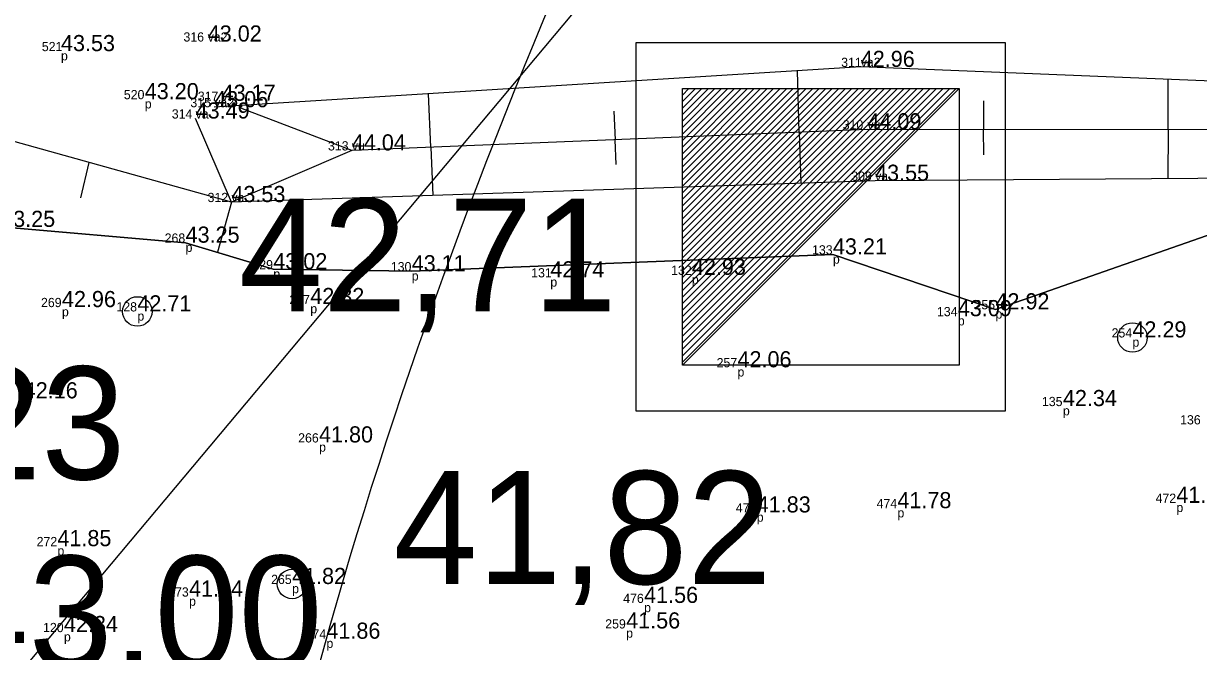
# Model space of a CAD drawing. Extents: x 700746 to 706058, y 6570320 to 6580460.
# Drawn here: x 702962.41 to 702987.9, y 6577379.19 to 6577392.82 of the extents above; entities that cross this region are included whole.
import ezdxf

# ---------------------------------------------------------------- set-up
doc = ezdxf.new("R2010")
doc.units = 0
for name, color, linetype in [('GEOLPUNKT', 7, 'Continuous'), ('KORGUS-EH2000', 7, 'Continuous'), ('Lamami horisontaal_EH2000', 7, 'Continuous'), ('MOOTKOOD', 7, 'Continuous'), ('MOOTKORG-EH2000', 7, 'Continuous'), ('MOOTKORG_MUU', 7, 'Continuous'), ('MOOTNR', 7, 'Continuous'), ('RELJEEF', 7, 'Continuous'), ('vahekiht', 7, 'Continuous'), ('VEEKOGU', 7, 'Continuous')]:
    doc.layers.add(name, color=color, linetype=linetype)

msp = doc.modelspace()

# ---------------------------------------------------------------- linework, layer by layer
at = {"layer": 'GEOLPUNKT'}
for p, q in [((702976.706, 6577385.405), (702982.706, 6577391.405)), ((702976.706, 6577385.466), (702982.645, 6577391.405)), ((702976.706, 6577385.607), (702982.504, 6577391.405)), ((702976.706, 6577385.749), (702982.362, 6577391.405)), ((702976.706, 6577385.89), (702982.221, 6577391.405)), ((702976.706, 6577386.032), (702982.079, 6577391.405)), ((702976.706, 6577386.173), (702981.938, 6577391.405)), ((702976.706, 6577386.314), (702981.797, 6577391.405)), ((702976.706, 6577386.456), (702981.655, 6577391.405)), ((702976.706, 6577386.597), (702981.514, 6577391.405)), ((702976.706, 6577386.739), (702981.372, 6577391.405)), ((702976.706, 6577386.88), (702981.231, 6577391.405)), ((702976.706, 6577387.022), (702981.089, 6577391.405)), ((702976.706, 6577387.163), (702980.948, 6577391.405)), ((702976.706, 6577387.304), (702980.807, 6577391.405)), ((702976.706, 6577387.446), (702980.665, 6577391.405)), ((702976.706, 6577387.587), (702980.524, 6577391.405)), ((702976.706, 6577387.729), (702980.382, 6577391.405)), ((702976.706, 6577387.87), (702980.241, 6577391.405)), ((702976.706, 6577388.011), (702980.1, 6577391.405)), ((702976.706, 6577388.153), (702979.958, 6577391.405)), ((702976.706, 6577388.294), (702979.817, 6577391.405)), ((702976.706, 6577388.436), (702979.675, 6577391.405)), ((702976.706, 6577388.577), (702979.534, 6577391.405)), ((702976.706, 6577388.719), (702979.392, 6577391.405)), ((702976.706, 6577388.86), (702979.251, 6577391.405)), ((702976.706, 6577389.001), (702979.11, 6577391.405)), ((702976.706, 6577389.143), (702978.968, 6577391.405)), ((702976.706, 6577389.284), (702978.827, 6577391.405)), ((702976.706, 6577389.426), (702978.685, 6577391.405)), ((702976.706, 6577389.567), (702978.544, 6577391.405)), ((702976.706, 6577389.709), (702978.402, 6577391.405)), ((702976.706, 6577389.85), (702978.261, 6577391.405)), ((702976.706, 6577389.991), (702978.12, 6577391.405)), ((702976.706, 6577390.133), (702977.978, 6577391.405)), ((702976.706, 6577390.274), (702977.837, 6577391.405)), ((702976.706, 6577390.416), (702977.695, 6577391.405)), ((702976.706, 6577390.557), (702977.554, 6577391.405)), ((702976.706, 6577390.699), (702977.412, 6577391.405)), ((702976.706, 6577390.84), (702977.271, 6577391.405)), ((702976.706, 6577390.981), (702977.13, 6577391.405)), ((702976.706, 6577391.123), (702976.988, 6577391.405)), ((702976.706, 6577391.264), (702976.847, 6577391.405))]:
    msp.add_line(p, q, dxfattribs=at)
for points in [[(702975.706, 6577392.405), (702983.706, 6577392.405), (702983.706, 6577384.405), (702975.706, 6577384.405)], [(702976.706, 6577391.405), (702982.706, 6577391.405), (702982.706, 6577385.405), (702976.706, 6577385.405)]]:
    msp.add_lwpolyline(points, close=True, dxfattribs=at)
at = {"layer": 'KORGUS-EH2000'}
for centre in [(702964.883, 6577386.568), (702986.468, 6577386.003), (702968.239, 6577380.654)]:
    msp.add_circle(centre, 0.32, dxfattribs=at)
at = {"layer": 'Lamami horisontaal_EH2000'}
msp.add_lwpolyline([(702993.266, 6577425.453), (702991.039, 6577415.507), (702990.56, 6577413.83), (702989.894, 6577412.246), (702989.04, 6577410.755), (702988, 6577409.356), (702939.456, 6577351.443)], dxfattribs=at)
at = {"layer": 'RELJEEF'}
for p, q in [((702979.241, 6577390.458), (702979.204, 6577391.788)), ((702987.24, 6577390.512), (702987.241, 6577391.603)), ((702971.248, 6577390.131), (702971.201, 6577391.289)), ((702969.535, 6577390.061), (702967.127, 6577390.982)), ((702983.236, 6577391.141), (702983.24, 6577390.516)), ((702975.219, 6577390.916), (702975.245, 6577390.294)), ((702983.244, 6577389.968), (702983.24, 6577390.516)), ((702987.24, 6577390.512), (702987.239, 6577389.448)), ((702975.267, 6577389.756), (702975.245, 6577390.294)), ((702979.241, 6577390.458), (702979.272, 6577389.35)), ((702969.535, 6577390.061), (702966.923, 6577388.941)), ((702971.248, 6577390.131), (702971.291, 6577389.086)), ((702963.657, 6577389.035), (702963.84, 6577389.8)), ((702966.923, 6577388.941), (702966.619, 6577387.851))]:
    msp.add_line(p, q, dxfattribs=at)
for points in [[(703005.168, 6577390.055), (703003.121, 6577391.419), (702993.873, 6577391.335), (702980.575, 6577391.873), (702966.55, 6577390.999)], [(703000.885, 6577389.574), (702993.878, 6577389.496), (702980.886, 6577389.403), (702966.923, 6577388.941), (702966.147, 6577390.754)], [(702966.923, 6577388.941), (702966.923, 6577388.941), (702960.979, 6577390.597), (702959.582, 6577388.383), (702956.973, 6577387.241), (702955.296, 6577385.197), (702955.475, 6577384.505), (702951.958, 6577383.127), (702948.983, 6577384.083), (702945.08, 6577381.777), (702942.87, 6577379.229), (702942.658, 6577376.128), (702943.146, 6577375.422), (702948.808, 6577374.265)], [(703003.24, 6577390.492), (702993.942, 6577390.506), (702980.718, 6577390.518), (702969.535, 6577390.061)]]:
    msp.add_lwpolyline(points, dxfattribs=at)
at = {"layer": 'vahekiht'}
msp.add_open_spline([(702979.832, 6577405.847), (702968.107, 6577383.619), (702956.937, 6577340.299), (703007.686, 6577297.989), (703005.438, 6577248.778), (703018.696, 6577224.523), (703025.875, 6577210.26), (703039.06, 6577207.602), (703055.215, 6577200.514), (703065.918, 6577180.529), (703097.43, 6577186.962), (703125.436, 6577225.369), (703148.077, 6577281.443), (703138.931, 6577341.457), (703139.445, 6577382.673), (703130.544, 6577416.204), (703100.319, 6577426.617), (703061.125, 6577412.698), (703017.391, 6577461.228), (702989.678, 6577424.511), (702979.832, 6577405.847)], degree=3, dxfattribs=at)
msp.add_open_spline([(702979.832, 6577405.847), (702968.107, 6577383.619), (702956.937, 6577340.299), (703007.686, 6577297.989), (703005.438, 6577248.778), (703018.696, 6577224.523), (703025.875, 6577210.26), (703039.06, 6577207.602), (703055.215, 6577200.514), (703065.918, 6577180.529), (703097.43, 6577186.962), (703125.436, 6577225.369), (703148.077, 6577281.443), (703138.931, 6577341.457), (703139.445, 6577382.673), (703130.544, 6577416.204), (703100.319, 6577426.617), (703061.125, 6577412.698), (703017.391, 6577461.228), (702989.678, 6577424.511), (702979.832, 6577405.847)], degree=3, dxfattribs=at)
at = {"layer": 'VEEKOGU'}
for points in [[(702961.929, 6577388.402), (702965.929, 6577388.06), (702967.832, 6577387.483), (702970.834, 6577387.439), (702979.971, 6577387.804), (702983.497, 6577386.613), (702988.07, 6577388.211), (702997.9, 6577388.259), (703002.421, 6577387.9), (703005.51, 6577388.293), (703008.467, 6577389.148), (703011.556, 6577389.493), (703014.598, 6577389.494), (703017.605, 6577389.068), (703025.669, 6577389.958), (703033.771, 6577389.561), (703041.816, 6577388.516), (703052.587, 6577386.165), (703059.259, 6577384.709), (703066.525, 6577381.516), (703070.384, 6577379.295), (703075.801, 6577376.462)], [(703070.384, 6577379.295), (703066.525, 6577381.516), (703059.259, 6577384.709), (703052.587, 6577386.165), (703041.816, 6577388.516), (703033.771, 6577389.561), (703025.669, 6577389.958), (703017.605, 6577389.068), (703014.598, 6577389.494), (703011.556, 6577389.493), (703008.467, 6577389.148), (703005.51, 6577388.293), (703002.421, 6577387.9), (702997.9, 6577388.259), (702988.07, 6577388.211), (702983.497, 6577386.613), (702979.971, 6577387.804), (702970.834, 6577387.439), (702967.832, 6577387.483), (702965.929, 6577388.06), (702961.929, 6577388.402)]]:
    msp.add_lwpolyline(points, dxfattribs=at)

# ---------------------------------------------------------------- texts
at = {"layer": 'KORGUS-EH2000'}
for s, p in [('42,71', (702967.083, 6577386.568)), ('43,23', (702956.424, 6577382.924)), ('41,82', (702970.439, 6577380.654)), ('43,00', (702960.701, 6577378.817))]:
    msp.add_text(s, height=2.45, dxfattribs=at).set_placement(p)
at = {"layer": 'MOOTKOOD'}
for p in [(702963.226, 6577392.016), (702965.043, 6577390.973), (702965.929, 6577387.86), (702979.971, 6577387.604), (702967.832, 6577387.283), (702970.834, 6577387.239), (702973.841, 6577387.107), (702976.912, 6577387.162), (702968.634, 6577386.528), (702963.247, 6577386.462), (702964.883, 6577386.368), (702982.68, 6577386.265), (702983.497, 6577386.413), (702986.468, 6577385.803), (702977.901, 6577385.156), (702962.418, 6577384.482), (702984.96, 6577384.314), (702968.824, 6577383.525), (702987.421, 6577382.215), (702978.318, 6577382.006), (702981.37, 6577382.099), (702963.149, 6577381.275), (702968.239, 6577380.454), (702966.004, 6577380.181), (702975.875, 6577380.043), (702963.29, 6577379.41), (702975.486, 6577379.489), (702968.984, 6577379.267)]:
    msp.add_text('p', height=0.2, dxfattribs=at).set_placement(p)
at = {"layer": 'MOOTKORG-EH2000'}
for s, p in [('43.02', (702966.409, 6577392.424)), ('43.53', (702963.226, 6577392.216)), ('42.96', (702980.575, 6577391.873)), ('43.20', (702965.043, 6577391.173)), ('43.17', (702966.711, 6577391.138)), ('43.06', (702966.55, 6577390.999)), ('43.49', (702966.147, 6577390.754)), ('44.09', (702980.718, 6577390.518)), ('44.04', (702969.535, 6577390.061)), ('43.55', (702980.886, 6577389.403)), ('43.53', (702966.923, 6577388.941)), ('43.25', (702961.929, 6577388.402)), ('43.25', (702965.929, 6577388.06)), ('43.21', (702979.971, 6577387.804)), ('43.02', (702967.832, 6577387.483)), ('43.02', (702967.832, 6577387.483)), ('43.11', (702970.834, 6577387.439)), ('42.74', (702973.841, 6577387.307)), ('42.93', (702976.912, 6577387.362)), ('42.96', (702963.247, 6577386.662)), ('42.71', (702964.883, 6577386.568)), ('42.32', (702968.634, 6577386.728)), ('42.92', (702983.497, 6577386.613)), ('43.09', (702982.68, 6577386.465)), ('43.09', (702982.68, 6577386.465)), ('42.29', (702986.468, 6577386.003)), ('42.06', (702977.901, 6577385.356)), ('42.16', (702962.418, 6577384.682)), ('42.34', (702984.96, 6577384.514)), ('42.34', (702984.96, 6577384.514)), ('41.80', (702968.824, 6577383.725)), ('41.83', (702978.318, 6577382.206)), ('41.78', (702981.37, 6577382.299)), ('41.86', (702987.421, 6577382.415)), ('41.85', (702963.149, 6577381.475)), ('41.82', (702968.239, 6577380.654)), ('41.84', (702966.004, 6577380.381)), ('41.56', (702975.875, 6577380.243)), ('41.56', (702975.486, 6577379.689)), ('42.34', (702963.29, 6577379.61)), ('41.86', (702968.984, 6577379.467)), ('41.86', (702968.984, 6577379.467))]:
    msp.add_text(s, height=0.35, dxfattribs=at).set_placement(p)
at = {"layer": 'MOOTKORG_MUU'}
for s, p in [('va2', (702966.409, 6577392.424)), ('va2', (702980.575, 6577391.873)), ('vt', (702966.711, 6577391.138)), ('va2', (702966.55, 6577390.999)), ('va', (702966.147, 6577390.754)), ('vu', (702980.718, 6577390.518)), ('vu', (702969.535, 6577390.061)), ('va', (702980.886, 6577389.403)), ('va', (702966.923, 6577388.941))]:
    msp.add_text(s, height=0.2, dxfattribs=at).set_placement(p)
at = {"layer": 'MOOTNR'}
for s, p in [('316', (702965.883, 6577392.424)), ('521', (702962.811, 6577392.216)), ('311', (702980.15, 6577391.873)), ('520', (702964.59, 6577391.173)), ('317', (702966.194, 6577391.138)), ('315', (702966.033, 6577390.999)), ('314', (702965.63, 6577390.754)), ('310', (702980.184, 6577390.518)), ('313', (702969.018, 6577390.061)), ('309', (702980.369, 6577389.403)), ('312', (702966.406, 6577388.941)), ('268', (702965.475, 6577388.06)), ('133', (702979.518, 6577387.804)), ('129', (702967.378, 6577387.483)), ('130', (702970.381, 6577387.439)), ('131', (702973.426, 6577387.307)), ('132', (702976.461, 6577387.362)), ('267', (702968.181, 6577386.728)), ('269', (702962.793, 6577386.662)), ('128', (702964.429, 6577386.568)), ('134', (702982.228, 6577386.465)), ('255', (702983.042, 6577386.613)), ('254', (702986.016, 6577386.003)), ('257', (702977.448, 6577385.356)), ('135', (702984.505, 6577384.514)), ('136', (702987.502, 6577384.117)), ('266', (702968.371, 6577383.725)), ('472', (702986.97, 6577382.415)), ('475', (702977.863, 6577382.206)), ('474', (702980.918, 6577382.299)), ('272', (702962.698, 6577381.475)), ('265', (702967.784, 6577380.654)), ('273', (702965.551, 6577380.381)), ('476', (702975.422, 6577380.243)), ('120', (702962.837, 6577379.61)), ('259', (702975.032, 6577379.689)), ('274', (702968.532, 6577379.467))]:
    msp.add_text(s, height=0.2, dxfattribs=at).set_placement(p)

doc.saveas('drawing.dxf')
